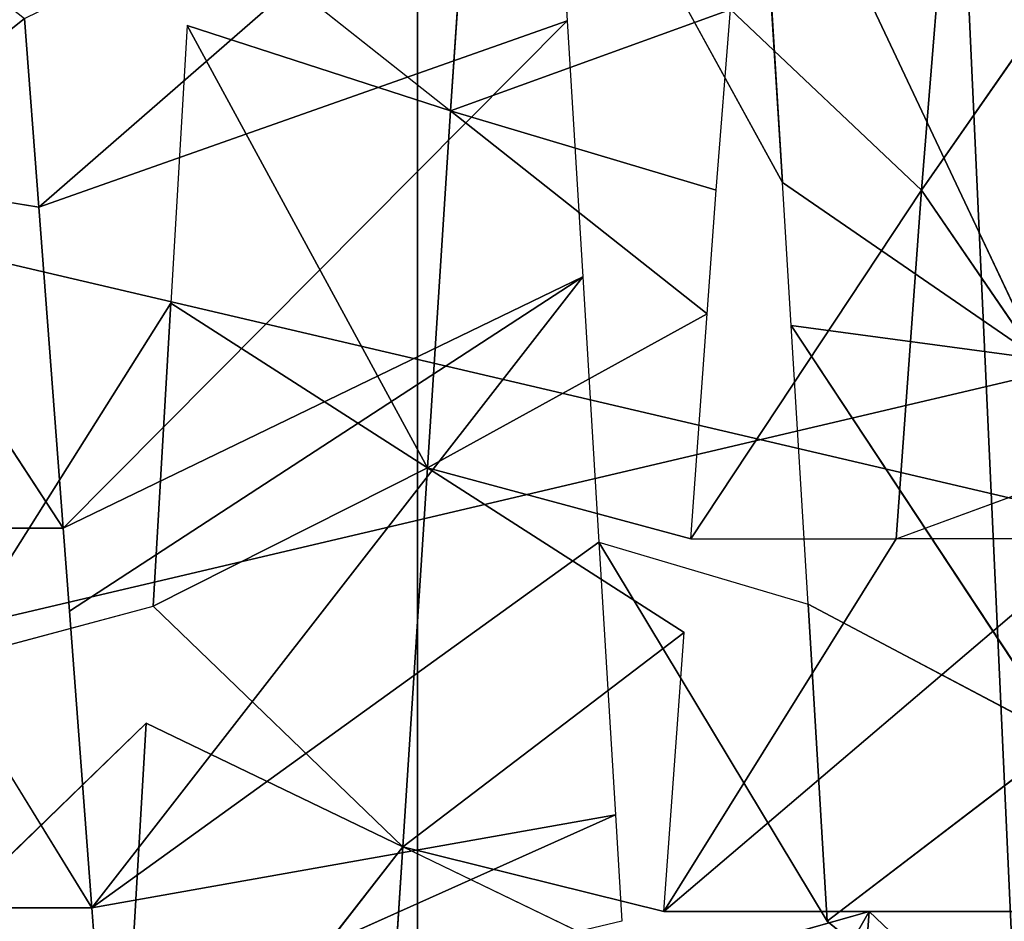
# Model space of a CAD drawing. Extents: x 143 to 263, y -61 to 82.
# Tile 269 of 656: x 153.646 to 154.066, y 72.691 to 73.075. Entities that reach past the tile are written whole.
import ezdxf

# ---------------------------------------------------------------- set-up
doc = ezdxf.new("R2010")
doc.units = 0
doc.header["$LTSCALE"] = 25.4
doc.layers.get('0').update_dxf_attribs({"color": 13, "linetype": 'CONTINUOUS'})

# ---------------------------------------------------------------- blocks, each defined once
blk = doc.blocks.new('ICE-BALL-8126_STL')
at = {"color": 41}
for p, q in [((9.08767, -49.73406, 93.65383), (9.22988, -49.83295, 93.56348)), ((9.22988, -49.83295, 93.56348), (9.34542, -49.75389, 93.50465)), ((9.37844, -49.84378, 93.48997), (9.34542, -49.75389, 93.50465)), ((9.37844, -49.75628, 93.48997), (9.37844, -49.84378, 93.48997)), ((9.54135, -49.87317, 96.8282), (9.63349, -49.7606, 96.6549)), ((9.53714, -49.7678, 93.43153), (9.53714, -49.8553, 93.43153)), ((9.28754, -49.88859, 96.7481), (9.46397, -49.77198, 96.60988)), ((9.28754, -49.88859, 96.7481), (9.46397, -49.77198, 96.60988)), ((9.40629, -49.88136, 96.79033), (9.46397, -49.77198, 96.60988)), ((9.40629, -49.88136, 96.79033), (9.46397, -49.77198, 96.60988)), ((9.54135, -49.87317, 96.8282), (9.46397, -49.77198, 96.60988)), ((9.54135, -49.87317, 96.8282), (9.46397, -49.77198, 96.60988)), ((9.61494, -49.77348, 93.40971), (9.53714, -49.8553, 93.43153)), ((9.30179, -49.78294, 96.5491), (9.04701, -49.90334, 96.63418)), ((9.30179, -49.78294, 96.5491), (9.04701, -49.90334, 96.63418)), ((9.22666, -49.89231, 96.72301), (9.30179, -49.78294, 96.5491)), ((9.22666, -49.89231, 96.72301), (9.30179, -49.78294, 96.5491)), ((9.28754, -49.88859, 96.7481), (9.30179, -49.78294, 96.5491)), ((9.28754, -49.88859, 96.7481), (9.30179, -49.78294, 96.5491)), ((9.22988, -49.83295, 93.56348), (9.08767, -49.82156, 93.65383)), ((9.22988, -49.83295, 93.56348), (9.08767, -49.82156, 93.65383)), ((9.22988, -49.83295, 93.56348), (9.15284, -49.91444, 93.60976)), ((9.37844, -49.84378, 93.48997), (9.22988, -49.83295, 93.56348)), ((9.37844, -49.84378, 93.48997), (9.22988, -49.83295, 93.56348)), ((9.37844, -49.93128, 93.48997), (9.22988, -49.83295, 93.56348)), ((9.53714, -49.9428, 93.43153), (9.37844, -49.84378, 93.48997)), ((9.37844, -49.93128, 93.48997), (9.37844, -49.84378, 93.48997)), ((9.70446, -49.86754, 93.38985), (9.53714, -49.8553, 93.43153)), ((9.70446, -49.86754, 93.38985), (9.53714, -49.8553, 93.43153)), ((9.71314, -49.95568, 93.38821), (9.53714, -49.8553, 93.43153)), ((9.71314, -49.95568, 93.38821), (9.53714, -49.8553, 93.43153)), ((9.56241, -49.94465, 93.42397), (9.53714, -49.8553, 93.43153)), ((9.53714, -49.9428, 93.43153), (9.53714, -49.8553, 93.43153)), ((9.37978, -49.97047, 96.78165), (9.54135, -49.87317, 96.8282)), ((9.54135, -49.87317, 96.8282), (9.40629, -49.88136, 96.79033)), ((9.54135, -49.87317, 96.8282), (9.40629, -49.88136, 96.79033)), ((9.40629, -49.88136, 96.79033), (9.28754, -49.88859, 96.7481)), ((9.37978, -49.97047, 96.78165), (9.40629, -49.88136, 96.79033)), ((9.28754, -49.88859, 96.7481), (9.22666, -49.89231, 96.72301)), ((9.22666, -49.89231, 96.72301), (9.04701, -49.90334, 96.63418)), ((9.04701, -49.99084, 96.63418), (9.22666, -49.89231, 96.72301)), ((9.22666, -49.89231, 96.72301), (9.04701, -49.90334, 96.63418)), ((9.15284, -49.91444, 93.60976), (9.19601, -50.03373, 93.36665)), ((9.15284, -49.91444, 93.60976), (9.19601, -50.03373, 93.36665)), ((9.22988, -49.92045, 93.56348), (9.15284, -49.91444, 93.60976)), ((9.22988, -49.92045, 93.56348), (9.19601, -50.03373, 93.36665)), ((9.22988, -49.92045, 93.56348), (9.19601, -50.03373, 93.36665)), ((9.28252, -49.92435, 93.53519), (9.22988, -49.92045, 93.56348)), ((9.19601, -50.03373, 93.36665), (9.28252, -49.92435, 93.53519)), ((9.19601, -50.03373, 93.36665), (9.28252, -49.92435, 93.53519)), ((9.28252, -49.92435, 93.53519), (9.34818, -50.04354, 93.29746)), ((9.28252, -49.92435, 93.53519), (9.34818, -50.04354, 93.29746)), ((9.37844, -49.93128, 93.48997), (9.28252, -49.92435, 93.53519)), ((9.37844, -49.93128, 93.48997), (9.34818, -50.04354, 93.29746)), ((9.34818, -50.04354, 93.29746), (9.41832, -49.93417, 93.47344)), ((9.53714, -49.9428, 93.43153), (9.41832, -49.93417, 93.47344)), ((9.50965, -50.05402, 93.24202), (9.41832, -49.93417, 93.47344)), ((9.50965, -50.05402, 93.24202), (9.41832, -49.93417, 93.47344)), ((9.53714, -49.9428, 93.43153), (9.50965, -50.05402, 93.24202)), ((9.56241, -49.94465, 93.42397), (9.50965, -50.05402, 93.24202)), ((9.37978, -49.97047, 96.78165), (9.49606, -49.96341, 96.81667)), ((9.49606, -49.96341, 96.81667), (9.54135, -49.96067, 96.82821)), ((9.49606, -49.96341, 96.81667), (9.59397, -50.18216, 96.45065)), ((9.49606, -49.96341, 96.81667), (9.59397, -50.18216, 96.45065)), ((9.49606, -49.96341, 96.81667), (9.53558, -50.18656, 96.43382)), ((9.49606, -49.96341, 96.81667), (9.53558, -50.18656, 96.43382)), ((9.26684, -49.97736, 96.73984), (9.37978, -49.97047, 96.78165)), ((9.37978, -49.97047, 96.78165), (9.53558, -50.18656, 96.43382)), ((9.37978, -49.97047, 96.78165), (9.53558, -50.18656, 96.43382)), ((9.1578, -49.98403, 96.69166), (9.26684, -49.97736, 96.73984)), ((9.53558, -50.18656, 96.43382), (9.26684, -49.97736, 96.73984)), ((9.26684, -49.97736, 96.73984), (9.40929, -50.19611, 96.38875)), ((9.26684, -49.97736, 96.73984), (9.40929, -50.19611, 96.38875)), ((9.26684, -49.97736, 96.73984), (9.3739, -50.19879, 96.37389)), ((9.26684, -49.97736, 96.73984), (9.3739, -50.19879, 96.37389)), ((9.53558, -50.18656, 96.43382), (9.26684, -49.97736, 96.73984)), ((9.04701, -49.99084, 96.63418), (9.1578, -49.98403, 96.69166)), ((9.1578, -49.98403, 96.69166), (9.3739, -50.19879, 96.37389)), ((9.1578, -49.98403, 96.69166), (9.3739, -50.19879, 96.37389)), ((9.1578, -49.98403, 96.69166), (9.23713, -50.20921, 96.30639)), ((9.1578, -49.98403, 96.69166), (9.23713, -50.20921, 96.30639)), ((9.04701, -49.99084, 96.63418), (9.23713, -50.20921, 96.30639)), ((9.04701, -49.99084, 96.63418), (9.23713, -50.20921, 96.30639)), ((9.19601, -50.03373, 93.36665), (9.05069, -50.02382, 93.45022)), ((9.19601, -50.03373, 93.36665), (9.05069, -50.02382, 93.45022)), ((9.1095, -50.1431, 93.19812), (9.19601, -50.03373, 93.36665)), ((9.15969, -50.14602, 93.17326), (9.19601, -50.03373, 93.36665)), ((9.34818, -50.04354, 93.29746), (9.19601, -50.03373, 93.36665)), ((9.34818, -50.04354, 93.29746), (9.19601, -50.03373, 93.36665)), ((9.15969, -50.14602, 93.17326), (9.34818, -50.04354, 93.29746)), ((9.15969, -50.14602, 93.17326), (9.34818, -50.04354, 93.29746)), ((9.27804, -50.15292, 93.12148), (9.34818, -50.04354, 93.29746)), ((9.27804, -50.15292, 93.12148), (9.34818, -50.04354, 93.29746)), ((9.34818, -50.04354, 93.29746), (9.50965, -50.05402, 93.24202)), ((9.40712, -50.16047, 93.07523), (9.34818, -50.04354, 93.29746)), ((9.34818, -50.04354, 93.29746), (9.50965, -50.05402, 93.24202)), ((9.40712, -50.16047, 93.07523), (9.34818, -50.04354, 93.29746)), ((8.96961, -50.04787, 95.4541), (9.93617, -50.04787, 96.08585)), ((8.96961, -50.04787, 95.4541), (9.93617, -50.04787, 96.08585)), ((10.06383, -50.04787, 93.77998), (9.03345, -50.04787, 94.30116)), ((10.06383, -50.04787, 93.77998), (9.03345, -50.04787, 94.30116)), ((9.40712, -50.16047, 93.07523), (9.50965, -50.05402, 93.24202)), ((9.45689, -50.1634, 93.06007), (9.50965, -50.05402, 93.24202)), ((9.67855, -50.06505, 93.20195), (9.50965, -50.05402, 93.24202)), ((9.50965, -50.05402, 93.24202), (9.66559, -50.1757, 93.0118)), ((9.50965, -50.05402, 93.24202), (9.66559, -50.1757, 93.0118)), ((9.67855, -50.06505, 93.20195), (9.50965, -50.05402, 93.24202)), ((9.15969, -50.14602, 93.17326), (9.27804, -50.15292, 93.12148)), ((9.27804, -50.15292, 93.12148), (9.40712, -50.16047, 93.07523)), ((9.43092, -50.24937, 93.06779), (9.27804, -50.15292, 93.12148)), ((9.27804, -50.15292, 93.12148), (9.40712, -50.16047, 93.07523)), ((9.43092, -50.24937, 93.06779), (9.40712, -50.16047, 93.07523)), ((9.45689, -50.1634, 93.06007), (9.66559, -50.1757, 93.0118)), ((9.54675, -50.25619, 93.03632), (9.45689, -50.1634, 93.06007)), ((9.45689, -50.1634, 93.06007), (9.66559, -50.1757, 93.0118)), ((9.53558, -50.18656, 96.43382), (9.59397, -50.18216, 96.45065)), ((9.53558, -50.18656, 96.43382), (9.3739, -50.28629, 96.37389)), ((9.40929, -50.19611, 96.38875), (9.53558, -50.18656, 96.43382)), ((9.53558, -50.27406, 96.43382), (9.53558, -50.18656, 96.43382)), ((9.22265, -50.29782, 96.29824), (9.3739, -50.19879, 96.37389)), ((9.22265, -50.29782, 96.29824), (9.3739, -50.19879, 96.37389)), ((9.23713, -50.20921, 96.30639), (9.3739, -50.19879, 96.37389)), ((9.23713, -50.20921, 96.30639), (9.3739, -50.19879, 96.37389)), ((9.3739, -50.19879, 96.37389), (9.40929, -50.19611, 96.38875)), ((9.3739, -50.28629, 96.37389), (9.3739, -50.19879, 96.37389)), ((9.1567, -50.21537, 96.25852), (9.23713, -50.20921, 96.30639)), ((9.23713, -50.20921, 96.30639), (9.22265, -50.29782, 96.29824)), ((9.22265, -50.29782, 96.29824), (9.1567, -50.21537, 96.25852))]:
    blk.add_line(p, q, dxfattribs=at)
mesh = blk.add_polyface(dxfattribs=at)
corners = [(9.54699, -50.79876, 93.24256), (9.125, -49.00351, 93.41737), (9.125, -50.80437, 93.41737), (9.54699, -48.99769, 93.24256)]
mesh.append_faces([[corners[k] for k in face] for face in [(0, 1, 2), (1, 0, 3)]], dxfattribs={"vtx0": -1, "color": 41})
mesh = blk.add_polyface(dxfattribs=at)
corners = [(9.5475, -48.99769, 96.6234), (9.125, -50.80437, 96.44846), (9.125, -49.00351, 96.44846), (9.5475, -50.79876, 96.6234)]
mesh.append_faces([[corners[k] for k in face] for face in [(0, 1, 2), (1, 0, 3)]], dxfattribs={"vtx0": -1, "color": 41})
mesh = blk.add_polyface(dxfattribs=at)
corners = [(23, -49.17873, 107.66647), (0, -50.23174, 102.62744), (23, -50.23174, 102.62744), (0, -49.17873, 107.66647)]
mesh.append_faces([[corners[k] for k in face] for face in [(0, 1, 2), (1, 0, 3)]], dxfattribs={"vtx0": -1, "color": 41})
mesh = blk.add_polyface(dxfattribs=at)
corners = [(23, -50.23174, 87.23838), (0, -49.17873, 82.19936), (23, -49.17873, 82.19936), (0, -50.23174, 87.23838)]
mesh.append_faces([[corners[k] for k in face] for face in [(0, 1, 2), (1, 0, 3)]], dxfattribs={"vtx0": -1, "color": 41})
mesh = blk.add_polyface(dxfattribs=at)
corners = [(9.00699, -49.80306, 96.3867), (9.11384, -49.69369, 96.23026), (9.18746, -49.68801, 96.2776)]
mesh.append_faces([[corners[k] for k in face] for face in [(0, 1, 2)]], dxfattribs={"color": 41})
mesh = blk.add_polyface(dxfattribs=at)
corners = [(9.14897, -49.79332, 96.47411), (9.00699, -49.80306, 96.3867), (9.18746, -49.68801, 96.2776)]
mesh.append_faces([[corners[k] for k in face] for face in [(0, 1, 2)]], dxfattribs={"color": 41})
mesh = blk.add_polyface(dxfattribs=at)
corners = [(9.22988, -49.83295, 93.56348), (9.08767, -49.73406, 93.65383), (9.08767, -49.82156, 93.65383)]
mesh.append_faces([[corners[k] for k in face] for face in [(0, 1, 2)]], dxfattribs={"color": 41})
mesh = blk.add_polyface(dxfattribs=at)
corners = [(9.37844, -49.84378, 93.48997), (9.34542, -49.75389, 93.50465), (9.22988, -49.83295, 93.56348)]
mesh.append_faces([[corners[k] for k in face] for face in [(0, 1, 2)]], dxfattribs={"color": 41})
mesh = blk.add_polyface(dxfattribs=at)
corners = [(9.53714, -49.9428, 93.43153), (9.37844, -49.75628, 93.48997), (9.37844, -49.84378, 93.48997), (9.53714, -49.7678, 93.43153), (9.53714, -49.8553, 93.43153)]
mesh.append_faces([[corners[k] for k in face] for face in [(0, 1, 2), (3, 0, 4)]], dxfattribs={"vtx0": -1, "color": 41})
mesh.append_faces([[corners[k] for k in face] for face in [(1, 0, 3)]], dxfattribs={"vtx0": -1, "vtx1": -1, "color": 41})
mesh = blk.add_polyface(dxfattribs=at)
corners = [(9.54135, -49.87317, 96.8282), (9.46397, -49.77198, 96.60988), (9.63349, -49.7606, 96.6549)]
mesh.append_faces([[corners[k] for k in face] for face in [(0, 1, 2)]], dxfattribs={"color": 41})
mesh = blk.add_polyface(dxfattribs=at)
corners = [(9.28754, -49.88859, 96.7481), (9.30179, -49.78294, 96.5491), (9.46397, -49.77198, 96.60988)]
mesh.append_faces([[corners[k] for k in face] for face in [(0, 1, 2)]], dxfattribs={"color": 41})
mesh = blk.add_polyface(dxfattribs=at)
corners = [(9.40629, -49.88136, 96.79033), (9.28754, -49.88859, 96.7481), (9.46397, -49.77198, 96.60988)]
mesh.append_faces([[corners[k] for k in face] for face in [(0, 1, 2)]], dxfattribs={"color": 41})
mesh = blk.add_polyface(dxfattribs=at)
corners = [(9.54135, -49.87317, 96.8282), (9.40629, -49.88136, 96.79033), (9.46397, -49.77198, 96.60988)]
mesh.append_faces([[corners[k] for k in face] for face in [(0, 1, 2)]], dxfattribs={"color": 41})
mesh = blk.add_polyface(dxfattribs=at)
corners = [(9.70446, -49.86754, 93.38985), (9.61494, -49.77348, 93.40971), (9.53714, -49.8553, 93.43153)]
mesh.append_faces([[corners[k] for k in face] for face in [(0, 1, 2)]], dxfattribs={"color": 41})
mesh = blk.add_polyface(dxfattribs=at)
corners = [(9.22666, -49.89231, 96.72301), (9.04701, -49.90334, 96.63418), (9.30179, -49.78294, 96.5491)]
mesh.append_faces([[corners[k] for k in face] for face in [(0, 1, 2)]], dxfattribs={"color": 41})
mesh = blk.add_polyface(dxfattribs=at)
corners = [(9.04701, -49.90334, 96.63418), (9.14897, -49.79332, 96.47411), (9.30179, -49.78294, 96.5491)]
mesh.append_faces([[corners[k] for k in face] for face in [(0, 1, 2)]], dxfattribs={"color": 41})
mesh = blk.add_polyface(dxfattribs=at)
corners = [(9.28754, -49.88859, 96.7481), (9.22666, -49.89231, 96.72301), (9.30179, -49.78294, 96.5491)]
mesh.append_faces([[corners[k] for k in face] for face in [(0, 1, 2)]], dxfattribs={"color": 41})
mesh = blk.add_polyface(dxfattribs=at)
corners = [(9.22988, -49.83295, 93.56348), (9.08767, -49.82156, 93.65383), (9.15284, -49.91444, 93.60976)]
mesh.append_faces([[corners[k] for k in face] for face in [(0, 1, 2)]], dxfattribs={"color": 41})
mesh = blk.add_polyface(dxfattribs=at)
corners = [(9.37844, -49.84378, 93.48997), (9.22988, -49.83295, 93.56348), (9.37844, -49.93128, 93.48997)]
mesh.append_faces([[corners[k] for k in face] for face in [(0, 1, 2)]], dxfattribs={"color": 41})
mesh = blk.add_polyface(dxfattribs=at)
corners = [(9.71314, -49.95568, 93.38821), (9.70446, -49.86754, 93.38985), (9.53714, -49.8553, 93.43153)]
mesh.append_faces([[corners[k] for k in face] for face in [(0, 1, 2)]], dxfattribs={"color": 41})
mesh = blk.add_polyface(dxfattribs=at)
corners = [(9.71314, -49.95568, 93.38821), (9.53714, -49.8553, 93.43153), (9.56241, -49.94465, 93.42397)]
mesh.append_faces([[corners[k] for k in face] for face in [(0, 1, 2)]], dxfattribs={"color": 41})
mesh = blk.add_polyface(dxfattribs=at)
corners = [(9.54135, -49.87317, 96.8282), (9.37978, -49.97047, 96.78165), (9.40629, -49.88136, 96.79033)]
mesh.append_faces([[corners[k] for k in face] for face in [(0, 1, 2)]], dxfattribs={"color": 41})
mesh = blk.add_polyface(dxfattribs=at)
corners = [(9.22666, -49.89231, 96.72301), (9.04701, -49.99084, 96.63418), (9.04701, -49.90334, 96.63418)]
mesh.append_faces([[corners[k] for k in face] for face in [(0, 1, 2)]], dxfattribs={"color": 41})
mesh = blk.add_polyface(dxfattribs=at)
corners = [(9.15284, -49.91444, 93.60976), (9.05069, -50.02382, 93.45022), (9.19601, -50.03373, 93.36665)]
mesh.append_faces([[corners[k] for k in face] for face in [(0, 1, 2)]], dxfattribs={"color": 41})
mesh = blk.add_polyface(dxfattribs=at)
corners = [(9.15284, -49.91444, 93.60976), (9.19601, -50.03373, 93.36665), (9.22988, -49.92045, 93.56348)]
mesh.append_faces([[corners[k] for k in face] for face in [(0, 1, 2)]], dxfattribs={"color": 41})
mesh = blk.add_polyface(dxfattribs=at)
corners = [(9.22988, -49.92045, 93.56348), (9.19601, -50.03373, 93.36665), (9.28252, -49.92435, 93.53519)]
mesh.append_faces([[corners[k] for k in face] for face in [(0, 1, 2)]], dxfattribs={"color": 41})
mesh = blk.add_polyface(dxfattribs=at)
corners = [(9.28252, -49.92435, 93.53519), (9.19601, -50.03373, 93.36665), (9.34818, -50.04354, 93.29746)]
mesh.append_faces([[corners[k] for k in face] for face in [(0, 1, 2)]], dxfattribs={"color": 41})
mesh = blk.add_polyface(dxfattribs=at)
corners = [(9.28252, -49.92435, 93.53519), (9.34818, -50.04354, 93.29746), (9.37844, -49.93128, 93.48997)]
mesh.append_faces([[corners[k] for k in face] for face in [(0, 1, 2)]], dxfattribs={"color": 41})
mesh = blk.add_polyface(dxfattribs=at)
corners = [(9.41832, -49.93417, 93.47344), (9.34818, -50.04354, 93.29746), (9.50965, -50.05402, 93.24202)]
mesh.append_faces([[corners[k] for k in face] for face in [(0, 1, 2)]], dxfattribs={"color": 41})
mesh = blk.add_polyface(dxfattribs=at)
corners = [(9.41832, -49.93417, 93.47344), (9.50965, -50.05402, 93.24202), (9.53714, -49.9428, 93.43153)]
mesh.append_faces([[corners[k] for k in face] for face in [(0, 1, 2)]], dxfattribs={"color": 41})
mesh = blk.add_polyface(dxfattribs=at)
corners = [(9.56241, -49.94465, 93.42397), (9.50965, -50.05402, 93.24202), (9.67855, -50.06505, 93.20195)]
mesh.append_faces([[corners[k] for k in face] for face in [(0, 1, 2)]], dxfattribs={"color": 41})
mesh = blk.add_polyface(dxfattribs=at)
corners = [(9.49606, -49.96341, 96.81667), (9.53558, -50.18656, 96.43382), (9.37978, -49.97047, 96.78165)]
mesh.append_faces([[corners[k] for k in face] for face in [(0, 1, 2)]], dxfattribs={"color": 41})
mesh = blk.add_polyface(dxfattribs=at)
corners = [(9.54135, -49.96067, 96.82821), (9.59397, -50.18216, 96.45065), (9.49606, -49.96341, 96.81667)]
mesh.append_faces([[corners[k] for k in face] for face in [(0, 1, 2)]], dxfattribs={"color": 41})
mesh = blk.add_polyface(dxfattribs=at)
corners = [(9.49606, -49.96341, 96.81667), (9.59397, -50.18216, 96.45065), (9.53558, -50.18656, 96.43382)]
mesh.append_faces([[corners[k] for k in face] for face in [(0, 1, 2)]], dxfattribs={"color": 41})
mesh = blk.add_polyface(dxfattribs=at)
corners = [(9.37978, -49.97047, 96.78165), (9.53558, -50.18656, 96.43382), (9.26684, -49.97736, 96.73984)]
mesh.append_faces([[corners[k] for k in face] for face in [(0, 1, 2)]], dxfattribs={"color": 41})
mesh = blk.add_polyface(dxfattribs=at)
corners = [(9.26684, -49.97736, 96.73984), (9.3739, -50.19879, 96.37389), (9.1578, -49.98403, 96.69166)]
mesh.append_faces([[corners[k] for k in face] for face in [(0, 1, 2)]], dxfattribs={"color": 41})
mesh = blk.add_polyface(dxfattribs=at)
corners = [(9.26684, -49.97736, 96.73984), (9.53558, -50.18656, 96.43382), (9.40929, -50.19611, 96.38875)]
mesh.append_faces([[corners[k] for k in face] for face in [(0, 1, 2)]], dxfattribs={"color": 41})
mesh = blk.add_polyface(dxfattribs=at)
corners = [(9.26684, -49.97736, 96.73984), (9.40929, -50.19611, 96.38875), (9.3739, -50.19879, 96.37389)]
mesh.append_faces([[corners[k] for k in face] for face in [(0, 1, 2)]], dxfattribs={"color": 41})
mesh = blk.add_polyface(dxfattribs=at)
corners = [(9.1578, -49.98403, 96.69166), (9.23713, -50.20921, 96.30639), (9.04701, -49.99084, 96.63418)]
mesh.append_faces([[corners[k] for k in face] for face in [(0, 1, 2)]], dxfattribs={"color": 41})
mesh = blk.add_polyface(dxfattribs=at)
corners = [(9.1578, -49.98403, 96.69166), (9.3739, -50.19879, 96.37389), (9.23713, -50.20921, 96.30639)]
mesh.append_faces([[corners[k] for k in face] for face in [(0, 1, 2)]], dxfattribs={"color": 41})
mesh = blk.add_polyface(dxfattribs=at)
corners = [(9.04701, -49.99084, 96.63418), (9.23713, -50.20921, 96.30639), (9.1567, -50.21537, 96.25852)]
mesh.append_faces([[corners[k] for k in face] for face in [(0, 1, 2)]], dxfattribs={"color": 41})
mesh = blk.add_polyface(dxfattribs=at)
corners = [(9.05069, -50.02382, 93.45022), (9.1095, -50.1431, 93.19812), (9.19601, -50.03373, 93.36665)]
mesh.append_faces([[corners[k] for k in face] for face in [(0, 1, 2)]], dxfattribs={"color": 41})
mesh = blk.add_polyface(dxfattribs=at)
corners = [(9.19601, -50.03373, 93.36665), (9.15969, -50.14602, 93.17326), (9.34818, -50.04354, 93.29746)]
mesh.append_faces([[corners[k] for k in face] for face in [(0, 1, 2)]], dxfattribs={"color": 41})
mesh = blk.add_polyface(dxfattribs=at)
corners = [(9.34818, -50.04354, 93.29746), (9.15969, -50.14602, 93.17326), (9.27804, -50.15292, 93.12148)]
mesh.append_faces([[corners[k] for k in face] for face in [(0, 1, 2)]], dxfattribs={"color": 41})
mesh = blk.add_polyface(dxfattribs=at)
corners = [(9.34818, -50.04354, 93.29746), (9.27804, -50.15292, 93.12148), (9.40712, -50.16047, 93.07523)]
mesh.append_faces([[corners[k] for k in face] for face in [(0, 1, 2)]], dxfattribs={"color": 41})
mesh = blk.add_polyface(dxfattribs=at)
corners = [(9.34818, -50.04354, 93.29746), (9.40712, -50.16047, 93.07523), (9.50965, -50.05402, 93.24202)]
mesh.append_faces([[corners[k] for k in face] for face in [(0, 1, 2)]], dxfattribs={"color": 41})
mesh = blk.add_polyface(dxfattribs=at)
corners = [(9.93617, -51.04787, 96.08585), (8.96961, -50.04787, 95.4541), (8.96961, -51.04787, 95.4541), (9.93617, -50.04787, 96.08585)]
mesh.append_faces([[corners[k] for k in face] for face in [(0, 1, 2), (1, 0, 3)]], dxfattribs={"vtx0": -1, "color": 41})
mesh = blk.add_polyface(dxfattribs=at)
corners = [(9.03345, -50.04787, 94.30116), (11.03039, -50.04787, 94.41172), (10.06383, -50.04787, 93.77998), (8.96961, -50.04787, 95.4541), (10.96655, -50.04787, 95.56466), (9.93617, -50.04787, 96.08585)]
mesh.append_faces([[corners[k] for k in face] for face in [(0, 1, 2), (4, 3, 5)]], dxfattribs={"vtx0": -1, "color": 41})
mesh.append_faces([[corners[k] for k in face] for face in [(1, 3, 4)]], dxfattribs={"vtx0": -1, "vtx1": -1, "color": 41})
mesh.append_faces([[corners[k] for k in face] for face in [(1, 0, 3)]], dxfattribs={"vtx0": -1, "vtx2": -1, "color": 41})
mesh = blk.add_polyface(dxfattribs=at)
corners = [(10.06383, -50.04787, 93.77998), (9.03345, -51.04787, 94.30116), (9.03345, -50.04787, 94.30116), (10.06383, -51.04787, 93.77998)]
mesh.append_faces([[corners[k] for k in face] for face in [(0, 1, 2), (1, 0, 3)]], dxfattribs={"vtx0": -1, "color": 41})
mesh = blk.add_polyface(dxfattribs=at)
corners = [(9.50965, -50.05402, 93.24202), (9.45689, -50.1634, 93.06007), (9.66559, -50.1757, 93.0118)]
mesh.append_faces([[corners[k] for k in face] for face in [(0, 1, 2)]], dxfattribs={"color": 41})
mesh = blk.add_polyface(dxfattribs=at)
corners = [(9.50965, -50.05402, 93.24202), (9.66559, -50.1757, 93.0118), (9.67855, -50.06505, 93.20195)]
mesh.append_faces([[corners[k] for k in face] for face in [(0, 1, 2)]], dxfattribs={"color": 41})
mesh = blk.add_polyface(dxfattribs=at)
corners = [(9.43092, -50.24937, 93.06779), (9.40712, -50.16047, 93.07523), (9.27804, -50.15292, 93.12148)]
mesh.append_faces([[corners[k] for k in face] for face in [(0, 1, 2)]], dxfattribs={"color": 41})
mesh = blk.add_polyface(dxfattribs=at)
corners = [(9.66559, -50.1757, 93.0118), (9.45689, -50.1634, 93.06007), (9.54675, -50.25619, 93.03632)]
mesh.append_faces([[corners[k] for k in face] for face in [(0, 1, 2)]], dxfattribs={"color": 41})
mesh = blk.add_polyface(dxfattribs=at)
corners = [(9.70517, -50.17381, 96.47611), (9.53558, -50.36156, 96.43382), (9.53558, -50.27406, 96.43382), (9.70517, -50.26131, 96.47611)]
mesh.append_faces([[corners[k] for k in face] for face in [(0, 1, 2), (1, 0, 3)]], dxfattribs={"vtx0": -1, "color": 41})
mesh = blk.add_polyface(dxfattribs=at)
corners = [(9.53558, -50.27406, 96.43382), (9.3739, -50.28629, 96.37389), (9.53558, -50.18656, 96.43382)]
mesh.append_faces([[corners[k] for k in face] for face in [(0, 1, 2)]], dxfattribs={"color": 41})
mesh = blk.add_polyface(dxfattribs=at)
corners = [(9.3739, -50.19879, 96.37389), (9.22265, -50.29782, 96.29824), (9.23713, -50.20921, 96.30639)]
mesh.append_faces([[corners[k] for k in face] for face in [(0, 1, 2)]], dxfattribs={"color": 41})
mesh = blk.add_polyface(dxfattribs=at)
corners = [(9.3739, -50.28629, 96.37389), (9.22265, -50.29782, 96.29824), (9.3739, -50.19879, 96.37389)]
mesh.append_faces([[corners[k] for k in face] for face in [(0, 1, 2)]], dxfattribs={"color": 41})
mesh = blk.add_polyface(dxfattribs=at)
corners = [(9.22265, -50.29782, 96.29824), (9.08314, -50.30864, 96.20875), (9.1567, -50.21537, 96.25852)]
mesh.append_faces([[corners[k] for k in face] for face in [(0, 1, 2)]], dxfattribs={"color": 41})

msp = doc.modelspace()

# ---------------------------------------------------------------- block references
at = {"color": 0, "rotation": 270}
msp.add_blockref('ICE-BALL-8126_STL', (203.86356, 82.23263), dxfattribs=at)

doc.saveas('drawing.dxf')
